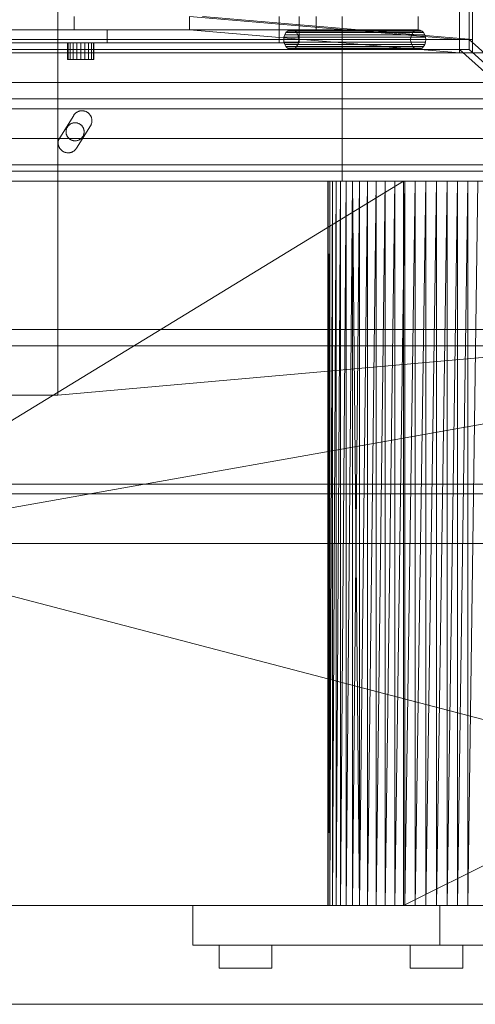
# Model space of a CAD drawing. Header units: millimetres. Extents: x -2233 to 65662, y -50530 to 6847.
# Tile 483 of 656: x 24913 to 25052, y -18460 to -18161. Entities that reach past the tile are written whole.
import ezdxf

# ---------------------------------------------------------------- set-up
doc = ezdxf.new("R2010")
doc.units = ezdxf.units.MM
for name, color, linetype, lineweight in [('superior_briquetadora', 7, 'Continuous', 0), ('superior_C02-briq', 7, 'Continuous', 0), ('superior_C05', 7, 'Continuous', 0)]:
    doc.layers.add(name, color=color, linetype=linetype, lineweight=lineweight)

msp = doc.modelspace()

# ---------------------------------------------------------------- linework, layer by layer
at = {"layer": 'superior_briquetadora'}
for p, q in [((25047.067, -18170), (25047.067, -17790)), ((25050.067, -18170), (25050.067, -17790)), ((25051.067, -18171), (25051.067, -17789)), ((25047.067, -18167), (25047.067, -17793)), ((25051.067, -17793), (25051.067, -18167)), ((24930.067, -18164), (24930.067, -18160)), ((25047.067, -18167), (24965.067, -18160)), ((24965.067, -18164), (24965.067, -18160)), ((25051.067, -18167), (24969.067, -18160)), ((24992.28, -18168), (24992.28, -18160)), ((24998.408, -18168), (24998.408, -18160)), ((25003.55, -18164), (25003.55, -18160)), ((25011.417, -18160), (25011.417, -18210)), ((25034.545, -18164), (25034.545, -18160)), ((24735.067, -18164), (24965.067, -18164)), ((24760.067, -18164), (24940.067, -18164)), ((24930.067, -18164), (24770.067, -18164)), ((25003.55, -18164), (24833.215, -18164)), ((24850.067, -18164), (25034.545, -18164)), ((24882.067, -18164), (24965.067, -18164)), ((24965.067, -18164), (24930.067, -18164)), ((24940.067, -18164), (24940.067, -18168)), ((24965.067, -18164), (25047.067, -18171)), ((24995.382, -18164.102), (24994.828, -18164.402)), ((24995.977, -18164), (24995.382, -18164.102)), ((24995.382, -18164.102), (25033.95, -18164.102)), ((24996.572, -18164.102), (24995.977, -18164)), ((24995.977, -18164), (25034.545, -18164)), ((24997.126, -18164.402), (24996.572, -18164.102)), ((24996.572, -18164.102), (25035.139, -18164.102)), ((25034.545, -18164), (25003.55, -18164)), ((25033.395, -18164.402), (25033.95, -18164.102)), ((25033.95, -18164.102), (25034.545, -18164)), ((25034.545, -18164), (25035.139, -18164.102)), ((25035.139, -18164.102), (25035.694, -18164.402)), ((24650.067, -18167), (25050.067, -18167)), ((24653.067, -18167), (25047.067, -18167)), ((24993.757, -18166.224), (24993.679, -18167)), ((24993.679, -18167), (24993.757, -18167.776)), ((24993.679, -18167), (25032.246, -18167)), ((24993.987, -18165.5), (24993.757, -18166.224)), ((24993.757, -18166.224), (25032.325, -18166.224)), ((24994.352, -18164.879), (24993.987, -18165.5)), ((24993.987, -18165.5), (25032.554, -18165.5)), ((24994.828, -18164.402), (24994.352, -18164.879)), ((24994.352, -18164.879), (25032.92, -18164.879)), ((24994.828, -18164.402), (25033.395, -18164.402)), ((24997.602, -18164.879), (24997.126, -18164.402)), ((24997.126, -18164.402), (25035.694, -18164.402)), ((24997.968, -18165.5), (24997.602, -18164.879)), ((24997.602, -18164.879), (25036.17, -18164.879)), ((24998.197, -18166.224), (24997.968, -18165.5)), ((24997.968, -18165.5), (25036.535, -18165.5)), ((24998.275, -18167), (24998.197, -18166.224)), ((24998.197, -18166.224), (25036.764, -18166.224)), ((24998.197, -18167.776), (24998.275, -18167)), ((24998.275, -18167), (25036.843, -18167)), ((25032.246, -18167), (25032.325, -18166.224)), ((25032.325, -18167.776), (25032.246, -18167)), ((25032.325, -18166.224), (25032.554, -18165.5)), ((25032.554, -18165.5), (25032.92, -18164.879)), ((25032.92, -18164.879), (25033.395, -18164.402)), ((25035.694, -18164.402), (25036.17, -18164.879)), ((25036.17, -18164.879), (25036.535, -18165.5)), ((25036.535, -18165.5), (25036.764, -18166.224)), ((25036.764, -18166.224), (25036.843, -18167)), ((25036.843, -18167), (25036.764, -18167.776)), ((25047.067, -18171), (25047.067, -18167)), ((25047.067, -18167), (25051.067, -18167)), ((25050.067, -18167), (25200.067, -18302)), ((25050.067, -18170), (25050.067, -18167)), ((24650.067, -18170), (25050.067, -18170)), ((24940.067, -18168), (24760.067, -18168)), ((24827.086, -18168), (24992.28, -18168)), ((24998.408, -18168), (24833.215, -18168)), ((24928.263, -18168), (24928.067, -18168)), ((24928.067, -18173), (24928.067, -18168)), ((24928.831, -18168), (24928.263, -18168)), ((24928.263, -18173), (24928.263, -18168)), ((24929.716, -18168), (24928.831, -18168)), ((24928.831, -18173), (24928.831, -18168)), ((24930.831, -18168), (24929.716, -18168)), ((24929.716, -18173), (24929.716, -18168)), ((24932.067, -18168), (24930.831, -18168)), ((24930.831, -18173), (24930.831, -18168)), ((24933.304, -18168), (24932.067, -18168)), ((24932.067, -18173), (24932.067, -18168)), ((24934.419, -18168), (24933.304, -18168)), ((24933.304, -18173), (24933.304, -18168)), ((24935.304, -18168), (24934.419, -18168)), ((24934.419, -18173), (24934.419, -18168)), ((24935.872, -18168), (24935.304, -18168)), ((24935.304, -18173), (24935.304, -18168)), ((24936.067, -18168), (24935.872, -18168)), ((24935.872, -18173), (24935.872, -18168)), ((24936.067, -18168), (24936.067, -18173)), ((24992.28, -18168), (24998.408, -18168)), ((24993.757, -18167.776), (24993.987, -18168.5)), ((24993.757, -18167.776), (25032.325, -18167.776)), ((24993.987, -18168.5), (24994.352, -18169.121)), ((24993.987, -18168.5), (25032.554, -18168.5)), ((24994.352, -18169.121), (24994.828, -18169.598)), ((24994.352, -18169.121), (25032.92, -18169.121)), ((24994.828, -18169.598), (24995.382, -18169.898)), ((24994.828, -18169.598), (25033.395, -18169.598)), ((24995.382, -18169.898), (24995.977, -18170)), ((24995.382, -18169.898), (25033.95, -18169.898)), ((24995.977, -18170), (24996.572, -18169.898)), ((25034.545, -18170), (24995.977, -18170)), ((24996.572, -18169.898), (24997.126, -18169.598)), ((24996.572, -18169.898), (25035.139, -18169.898)), ((24997.126, -18169.598), (24997.602, -18169.121)), ((24997.126, -18169.598), (25035.694, -18169.598)), ((24997.602, -18169.121), (24997.968, -18168.5)), ((24997.602, -18169.121), (25036.17, -18169.121)), ((24997.968, -18168.5), (24998.197, -18167.776)), ((24997.968, -18168.5), (25036.535, -18168.5)), ((24998.197, -18167.776), (25036.764, -18167.776)), ((25032.554, -18168.5), (25032.325, -18167.776)), ((25032.92, -18169.121), (25032.554, -18168.5)), ((25033.395, -18169.598), (25032.92, -18169.121)), ((25033.95, -18169.898), (25033.395, -18169.598)), ((25034.545, -18170), (25033.95, -18169.898)), ((25035.139, -18169.898), (25034.545, -18170)), ((25035.694, -18169.598), (25035.139, -18169.898)), ((25036.17, -18169.121), (25035.694, -18169.598)), ((25036.535, -18168.5), (25036.17, -18169.121)), ((25036.764, -18167.776), (25036.535, -18168.5)), ((25197.067, -18305), (25047.067, -18170)), ((25050.067, -18170), (25047.067, -18170)), ((25050.067, -18170), (25200.067, -18305)), ((24623.067, -18171), (25077.067, -18171)), ((25047.067, -18171), (24653.067, -18171)), ((24928.263, -18173), (24928.067, -18173)), ((24928.831, -18173), (24928.263, -18173)), ((24929.716, -18173), (24928.831, -18173)), ((24930.831, -18173), (24929.716, -18173)), ((24932.067, -18173), (24930.831, -18173)), ((24933.304, -18173), (24932.067, -18173)), ((24934.419, -18173), (24933.304, -18173)), ((24935.304, -18173), (24934.419, -18173)), ((24935.872, -18173), (24935.304, -18173)), ((24935.872, -18173), (24936.067, -18173)), ((25077.067, -18171), (25051.067, -18171)), ((25077.067, -18197), (24623.067, -18197)), ((23870.067, -18210), (25830.067, -18210)), ((25470.067, -18210), (24230.067, -18430)), ((25470.067, -18210), (24230.067, -18210)), ((25470.067, -18210), (24243.401, -18210)), ((25746.067, -18210), (24243.401, -18210)), ((24430.067, -18210), (25270.067, -18210)), ((24430.067, -18210), (25270.067, -18430)), ((25270.067, -18210), (24663.302, -18210)), ((24666.505, -18210), (25033.63, -18210)), ((25270.067, -18210), (24666.505, -18210)), ((25036.833, -18210), (24666.505, -18210)), ((24669.647, -18210), (25030.488, -18210)), ((24669.647, -18210), (25033.63, -18210)), ((25030.067, -18210), (24670.067, -18210)), ((24670.067, -18430), (25030.067, -18210)), ((24672.696, -18210), (25027.439, -18210)), ((24672.696, -18210), (25030.488, -18210)), ((24675.624, -18210), (25024.511, -18210)), ((25027.439, -18210), (24675.624, -18210)), ((24678.401, -18210), (25019.133, -18210)), ((24678.401, -18210), (25021.734, -18210)), ((24678.401, -18210), (25024.511, -18210)), ((24681.002, -18210), (25019.133, -18210)), ((24683.402, -18210), (25016.733, -18210)), ((25019.133, -18210), (24683.402, -18210)), ((24685.577, -18210), (25014.558, -18210)), ((25016.733, -18210), (24685.577, -18210)), ((24687.506, -18210), (25030.067, -18210)), ((24687.506, -18210), (25012.629, -18210)), ((24687.506, -18210), (25010.964, -18210)), ((24687.506, -18210), (25014.558, -18210)), ((24689.171, -18210), (25010.964, -18210)), ((24690.556, -18210), (25010.964, -18210)), ((24690.556, -18210), (25009.579, -18210)), ((25008.488, -18210), (24690.556, -18210)), ((24691.647, -18210), (25008.488, -18210)), ((25007.702, -18210), (24691.647, -18210)), ((24691.647, -18210), (25009.579, -18210)), ((24692.433, -18210), (25007.702, -18210)), ((24692.909, -18210), (25007.702, -18210)), ((24692.909, -18210), (25007.226, -18210)), ((25007.067, -18210), (24692.909, -18210)), ((24693.067, -18210), (25007.067, -18210)), ((24693.067, -18210), (25007.226, -18210)), ((25007.226, -18210), (25007.067, -18430)), ((25007.067, -18210), (25007.067, -18430)), ((25007.226, -18210), (25007.067, -18210)), ((25007.226, -18210), (25007.226, -18430)), ((25007.702, -18430), (25007.226, -18210)), ((25007.702, -18210), (25007.226, -18210)), ((25007.226, -18430), (25007.702, -18210)), ((25008.488, -18210), (25007.702, -18430)), ((25007.702, -18210), (25007.702, -18430)), ((25008.488, -18210), (25007.702, -18210)), ((25011.417, -18210), (25008.07, -18210)), ((25008.07, -18210), (25011.061, -18210)), ((25009.579, -18210), (25008.488, -18430)), ((25008.488, -18430), (25008.488, -18210)), ((25009.579, -18210), (25008.488, -18210)), ((25010.964, -18210), (25009.579, -18430)), ((25009.579, -18430), (25009.579, -18210)), ((25010.964, -18210), (25009.579, -18210)), ((25012.629, -18210), (25010.964, -18430)), ((25010.964, -18430), (25010.964, -18210)), ((25012.629, -18210), (25010.964, -18210)), ((25011.061, -18210), (25019.797, -18210)), ((25020.438, -18210), (25011.417, -18210)), ((25014.558, -18210), (25012.629, -18430)), ((25012.629, -18430), (25012.629, -18210)), ((25014.558, -18210), (25012.629, -18210)), ((25012.629, -18210), (25030.067, -18210)), ((25014.558, -18210), (25014.558, -18430)), ((25016.733, -18430), (25014.558, -18210)), ((25016.733, -18210), (25014.558, -18210)), ((25030.067, -18210), (25014.558, -18210)), ((25014.558, -18430), (25016.733, -18210)), ((25019.133, -18210), (25016.733, -18430)), ((25016.733, -18210), (25016.733, -18430)), ((25019.133, -18210), (25016.733, -18210)), ((25016.733, -18210), (25030.067, -18210)), ((25021.734, -18210), (25019.133, -18430)), ((25019.133, -18430), (25019.133, -18210)), ((25021.734, -18210), (25019.133, -18210)), ((25019.133, -18210), (25030.067, -18210)), ((25019.797, -18210), (25032.548, -18210)), ((25033.347, -18210), (25020.438, -18210)), ((25024.511, -18210), (25021.734, -18430)), ((25021.734, -18430), (25021.734, -18210)), ((25024.511, -18210), (25021.734, -18210)), ((25021.734, -18210), (25030.067, -18210)), ((25027.439, -18210), (25024.511, -18430)), ((25024.511, -18430), (25024.511, -18210)), ((25027.439, -18210), (25024.511, -18210)), ((25024.511, -18210), (25030.067, -18210)), ((25030.488, -18210), (25027.439, -18430)), ((25027.439, -18210), (25027.439, -18430)), ((25030.488, -18210), (25027.439, -18210)), ((25027.439, -18210), (25030.067, -18210)), ((25470.067, -18210), (25030.067, -18210)), ((25030.067, -18210), (25030.067, -18430)), ((25030.488, -18210), (25030.067, -18210)), ((25033.63, -18210), (25030.067, -18210)), ((25036.833, -18210), (25030.067, -18210)), ((25040.067, -18210), (25030.067, -18210)), ((25043.302, -18210), (25030.067, -18210)), ((25046.505, -18210), (25030.067, -18210)), ((25049.647, -18210), (25030.067, -18210)), ((25052.696, -18210), (25030.067, -18210)), ((25055.624, -18210), (25030.067, -18210)), ((25058.401, -18210), (25030.067, -18210)), ((25061.002, -18210), (25030.067, -18210)), ((25063.402, -18210), (25030.067, -18210)), ((25065.577, -18210), (25030.067, -18210)), ((25350.067, -18210), (25030.067, -18210)), ((25470.067, -18210), (25030.067, -18430)), ((25033.63, -18210), (25030.488, -18430)), ((25030.488, -18210), (25030.488, -18430)), ((25033.63, -18210), (25030.488, -18210)), ((25032.548, -18210), (25046.788, -18210)), ((25047.587, -18210), (25033.347, -18210)), ((25036.833, -18210), (25033.63, -18430)), ((25033.63, -18210), (25033.63, -18430)), ((25036.833, -18210), (25033.63, -18210)), ((25040.067, -18210), (25036.833, -18430)), ((25036.833, -18210), (25036.833, -18430)), ((25040.067, -18210), (25036.833, -18210)), ((25036.833, -18210), (25270.067, -18210)), ((25043.302, -18210), (25040.067, -18430)), ((25040.067, -18210), (25040.067, -18430)), ((25043.302, -18210), (25040.067, -18210)), ((25040.067, -18210), (25270.067, -18210)), ((25046.505, -18210), (25043.302, -18430)), ((25043.302, -18210), (25043.302, -18430)), ((25046.505, -18210), (25043.302, -18210)), ((25043.302, -18210), (25270.067, -18210)), ((25049.647, -18210), (25046.505, -18430)), ((25046.505, -18210), (25046.505, -18430)), ((25049.647, -18210), (25046.505, -18210)), ((25046.505, -18210), (25270.067, -18210)), ((25046.788, -18210), (25059.697, -18210)), ((25060.338, -18210), (25047.587, -18210)), ((25052.696, -18210), (25049.647, -18430)), ((25049.647, -18210), (25049.647, -18430)), ((25052.696, -18210), (25049.647, -18210)), ((25049.647, -18210), (25270.067, -18210)), ((24570.067, -18255), (25130.067, -18255)), ((25130.067, -18260), (24570.067, -18260)), ((25200.067, -18302), (24500.067, -18302)), ((25200.067, -18305), (24500.067, -18305)), ((23750.067, -18320), (25950.067, -18320)), ((24150.067, -18320), (25800.067, -18320)), ((24150.067, -18320), (25950.067, -18320)), ((23750.067, -18430), (25950.067, -18430)), ((25830.067, -18430), (23870.067, -18430)), ((23900.067, -18430), (25800.067, -18430)), ((23954.067, -18430), (25456.734, -18430)), ((24230.067, -18430), (25470.067, -18430)), ((24230.067, -18430), (25456.734, -18430)), ((24430.067, -18430), (25036.833, -18430)), ((25270.067, -18430), (24430.067, -18430)), ((24430.067, -18430), (25033.63, -18430)), ((24663.302, -18430), (25033.63, -18430)), ((25030.488, -18430), (24666.505, -18430)), ((25033.63, -18430), (24666.505, -18430)), ((25027.439, -18430), (24669.647, -18430)), ((25030.488, -18430), (24669.647, -18430)), ((24670.067, -18430), (25030.067, -18430)), ((24672.696, -18430), (25024.511, -18430)), ((25027.439, -18430), (24672.696, -18430)), ((25021.734, -18430), (24675.624, -18430)), ((25024.511, -18430), (24675.624, -18430)), ((25021.734, -18430), (24678.401, -18430)), ((25016.733, -18430), (24681.002, -18430)), ((25019.133, -18430), (24681.002, -18430)), ((25021.734, -18430), (24681.002, -18430)), ((24683.402, -18430), (25014.558, -18430)), ((25016.733, -18430), (24683.402, -18430)), ((24685.577, -18430), (25012.629, -18430)), ((25014.558, -18430), (24685.577, -18430)), ((24687.506, -18430), (25012.629, -18430)), ((25010.964, -18430), (24687.506, -18430)), ((24687.506, -18430), (25030.067, -18430)), ((24689.171, -18430), (25010.964, -18430)), ((25009.579, -18430), (24689.171, -18430)), ((24690.556, -18430), (25009.579, -18430)), ((25008.488, -18430), (24690.556, -18430)), ((25008.488, -18430), (24691.647, -18430)), ((24692.433, -18430), (25008.488, -18430)), ((25007.702, -18430), (24692.433, -18430)), ((25007.226, -18430), (24692.433, -18430)), ((25007.226, -18430), (24692.909, -18430)), ((24692.909, -18430), (25007.067, -18430)), ((24693.067, -18430), (25007.226, -18430)), ((25007.067, -18430), (24693.067, -18430)), ((24966.067, -18430), (24968.589, -18430)), ((24966.067, -18430), (24966.067, -18442)), ((24968.589, -18430), (24975.982, -18430)), ((24975.982, -18430), (24987.742, -18430)), ((24987.742, -18430), (25003.067, -18430)), ((25003.067, -18430), (25020.915, -18430)), ((25007.067, -18430), (25007.226, -18430)), ((25007.226, -18430), (25007.702, -18430)), ((25007.702, -18430), (25008.488, -18430)), ((25008.488, -18430), (25009.579, -18430)), ((25009.579, -18430), (25010.964, -18430)), ((25010.964, -18430), (25012.629, -18430)), ((25012.629, -18430), (25014.558, -18430)), ((25012.629, -18430), (25030.067, -18430)), ((25014.558, -18430), (25016.733, -18430)), ((25014.558, -18430), (25030.067, -18430)), ((25016.733, -18430), (25019.133, -18430)), ((25016.733, -18430), (25030.067, -18430)), ((25019.133, -18430), (25021.734, -18430)), ((25019.133, -18430), (25030.067, -18430)), ((25020.915, -18430), (25040.067, -18430)), ((25021.734, -18430), (25024.511, -18430)), ((25021.734, -18430), (25030.067, -18430)), ((25024.511, -18430), (25027.439, -18430)), ((25024.511, -18430), (25030.067, -18430)), ((25027.439, -18430), (25030.488, -18430)), ((25027.439, -18430), (25030.067, -18430)), ((25030.067, -18430), (25470.067, -18430)), ((25350.067, -18430), (25030.067, -18430)), ((25063.402, -18430), (25030.067, -18430)), ((25030.067, -18430), (25065.577, -18430)), ((25061.002, -18430), (25030.067, -18430)), ((25058.401, -18430), (25030.067, -18430)), ((25055.624, -18430), (25030.067, -18430)), ((25052.696, -18430), (25030.067, -18430)), ((25049.647, -18430), (25030.067, -18430)), ((25046.505, -18430), (25030.067, -18430)), ((25043.302, -18430), (25030.067, -18430)), ((25040.067, -18430), (25030.067, -18430)), ((25036.833, -18430), (25030.067, -18430)), ((25033.63, -18430), (25030.067, -18430)), ((25030.488, -18430), (25030.067, -18430)), ((25030.488, -18430), (25033.63, -18430)), ((25033.63, -18430), (25036.833, -18430)), ((25036.833, -18430), (25040.067, -18430)), ((25270.067, -18430), (25036.833, -18430)), ((25040.067, -18430), (25059.22, -18430)), ((25040.067, -18430), (25043.302, -18430)), ((25270.067, -18430), (25040.067, -18430)), ((25041.067, -18430), (25042.014, -18430)), ((25041.067, -18430), (25041.067, -18442)), ((25042.014, -18430), (25044.844, -18430)), ((25043.302, -18430), (25046.505, -18430)), ((25270.067, -18430), (25043.302, -18430)), ((25044.844, -18430), (25049.533, -18430)), ((25046.505, -18430), (25049.647, -18430)), ((25270.067, -18430), (25046.505, -18430)), ((25049.533, -18430), (25056.039, -18430)), ((25049.647, -18430), (25052.696, -18430)), ((25270.067, -18430), (25049.647, -18430)), ((24966.067, -18442), (24968.589, -18442)), ((24968.589, -18442), (24975.982, -18442)), ((24974.067, -18442), (24974.86, -18442)), ((24974.067, -18442), (24974.067, -18449)), ((24974.86, -18442), (24977.08, -18442)), ((24975.982, -18442), (24987.742, -18442)), ((24977.08, -18442), (24980.287, -18442)), ((24980.287, -18442), (24983.848, -18442)), ((24983.848, -18442), (24987.055, -18442)), ((24987.055, -18442), (24989.275, -18442)), ((24987.742, -18442), (25003.067, -18442)), ((24989.275, -18442), (24990.067, -18442)), ((24990.067, -18442), (24990.067, -18449)), ((25003.067, -18442), (25020.915, -18442)), ((25020.915, -18442), (25040.067, -18442)), ((25032.86, -18442), (25032.067, -18442)), ((25032.067, -18442), (25032.067, -18449)), ((25035.08, -18442), (25032.86, -18442)), ((25038.287, -18442), (25035.08, -18442)), ((25041.848, -18442), (25038.287, -18442)), ((25040.067, -18442), (25059.22, -18442)), ((25041.067, -18442), (25042.014, -18442)), ((25045.055, -18442), (25041.848, -18442)), ((25042.014, -18442), (25044.844, -18442)), ((25044.844, -18442), (25049.533, -18442)), ((25047.275, -18442), (25045.055, -18442)), ((25048.067, -18442), (25047.275, -18442)), ((25048.067, -18442), (25048.067, -18449)), ((25049.533, -18442), (25056.039, -18442)), ((24974.067, -18449), (24974.86, -18449)), ((24974.86, -18449), (24977.08, -18449)), ((24977.08, -18449), (24980.287, -18449)), ((24980.287, -18449), (24983.848, -18449)), ((24983.848, -18449), (24987.055, -18449)), ((24987.055, -18449), (24989.275, -18449)), ((24989.275, -18449), (24990.067, -18449)), ((25032.067, -18449), (25032.86, -18449)), ((25032.86, -18449), (25035.08, -18449)), ((25035.08, -18449), (25038.287, -18449)), ((25038.287, -18449), (25041.848, -18449)), ((25041.848, -18449), (25045.055, -18449)), ((25045.055, -18449), (25047.275, -18449)), ((25047.275, -18449), (25048.067, -18449)), ((23750.067, -18460), (25950.067, -18460)), ((23900.067, -18460), (25800.067, -18460))]:
    msp.add_line(p, q, dxfattribs=at)
at = {"layer": 'superior_C02-briq'}
for p, q in [((24925.067, -18275), (24925.067, -17725)), ((25150.067, -18255), (24550.067, -18255)), ((24925.067, -18275), (25150.067, -18255)), ((24775.067, -18275), (24925.067, -18275))]:
    msp.add_line(p, q, dxfattribs=at)
at = {"layer": 'superior_C05'}
for p, q in [((24250.067, -18180), (26750.067, -18180)), ((24310.067, -18185), (26690.067, -18185)), ((24310.067, -18188), (26690.067, -18188)), ((24925.651, -18196.795), (24929.901, -18190.017)), ((24929.901, -18190.017), (24929.983, -18189.893)), ((24930.071, -18189.773), (24929.983, -18189.893)), ((24930.165, -18189.658), (24930.071, -18189.773)), ((24930.265, -18189.547), (24930.165, -18189.658)), ((24930.37, -18189.442), (24930.265, -18189.547)), ((24930.48, -18189.342), (24930.37, -18189.442)), ((24930.595, -18189.247), (24930.48, -18189.342)), ((24930.715, -18189.158), (24930.595, -18189.247)), ((24930.839, -18189.076), (24930.715, -18189.158)), ((24930.967, -18188.999), (24930.839, -18189.076)), ((24931.098, -18188.929), (24930.967, -18188.999)), ((24931.233, -18188.866), (24931.098, -18188.929)), ((24931.371, -18188.809), (24931.233, -18188.866)), ((24931.511, -18188.759), (24931.371, -18188.809)), ((24931.654, -18188.717), (24931.511, -18188.759)), ((24931.798, -18188.681), (24931.654, -18188.717)), ((24931.944, -18188.653), (24931.798, -18188.681)), ((24932.092, -18188.632), (24931.944, -18188.653)), ((24932.24, -18188.618), (24932.092, -18188.632)), ((24932.389, -18188.612), (24932.24, -18188.618)), ((24932.538, -18188.613), (24932.389, -18188.612)), ((24932.687, -18188.621), (24932.538, -18188.613)), ((24932.835, -18188.637), (24932.687, -18188.621)), ((24932.982, -18188.66), (24932.835, -18188.637)), ((24933.128, -18188.69), (24932.982, -18188.66)), ((24933.272, -18188.728), (24933.128, -18188.69)), ((24933.414, -18188.773), (24933.272, -18188.728)), ((24933.553, -18188.824), (24933.414, -18188.773)), ((24933.69, -18188.883), (24933.553, -18188.824)), ((24933.824, -18188.948), (24933.69, -18188.883)), ((24933.955, -18189.02), (24933.824, -18188.948)), ((24934.081, -18189.098), (24933.955, -18189.02)), ((24934.204, -18189.183), (24934.081, -18189.098)), ((24934.322, -18189.273), (24934.204, -18189.183)), ((24934.436, -18189.369), (24934.322, -18189.273)), ((24934.545, -18189.471), (24934.436, -18189.369)), ((24934.648, -18189.578), (24934.545, -18189.471)), ((24934.747, -18189.69), (24934.648, -18189.578)), ((24934.839, -18189.807), (24934.747, -18189.69)), ((24934.926, -18189.928), (24934.839, -18189.807)), ((24935.006, -18190.053), (24934.926, -18189.928)), ((24935.08, -18190.182), (24935.006, -18190.053)), ((24935.148, -18190.315), (24935.08, -18190.182)), ((24935.209, -18190.451), (24935.148, -18190.315)), ((24935.263, -18190.589), (24935.209, -18190.451)), ((24935.31, -18190.731), (24935.263, -18190.589)), ((24935.35, -18190.874), (24935.31, -18190.731)), ((24935.383, -18191.019), (24935.35, -18190.874)), ((24935.409, -18191.166), (24935.383, -18191.019)), ((24935.428, -18191.314), (24935.409, -18191.166)), ((24927.69, -18194.189), (24927.653, -18194.321)), ((24927.733, -18194.059), (24927.69, -18194.189)), ((24927.783, -18193.932), (24927.733, -18194.059)), ((24927.84, -18193.807), (24927.783, -18193.932)), ((24927.902, -18193.685), (24927.84, -18193.807)), ((24927.971, -18193.566), (24927.902, -18193.685)), ((24928.045, -18193.451), (24927.971, -18193.566)), ((24928.125, -18193.34), (24928.045, -18193.451)), ((24928.211, -18193.232), (24928.125, -18193.34)), ((24928.302, -18193.13), (24928.211, -18193.232)), ((24928.397, -18193.031), (24928.302, -18193.13)), ((24928.498, -18192.938), (24928.397, -18193.031)), ((24928.603, -18192.85), (24928.498, -18192.938)), ((24928.712, -18192.767), (24928.603, -18192.85)), ((24928.825, -18192.69), (24928.712, -18192.767)), ((24928.942, -18192.618), (24928.825, -18192.69)), ((24929.063, -18192.553), (24928.942, -18192.618)), ((24929.186, -18192.493), (24929.063, -18192.553)), ((24929.313, -18192.44), (24929.186, -18192.493)), ((24929.442, -18192.393), (24929.313, -18192.44)), ((24929.573, -18192.353), (24929.442, -18192.393)), ((24929.706, -18192.319), (24929.573, -18192.353)), ((24929.84, -18192.292), (24929.706, -18192.319)), ((24929.976, -18192.271), (24929.84, -18192.292)), ((24930.112, -18192.258), (24929.976, -18192.271)), ((24930.249, -18192.251), (24930.112, -18192.258)), ((24930.386, -18192.251), (24930.249, -18192.251)), ((24930.523, -18192.258), (24930.386, -18192.251)), ((24930.659, -18192.271), (24930.523, -18192.258)), ((24930.795, -18192.292), (24930.659, -18192.271)), ((24930.734, -18199.983), (24934.984, -18193.205)), ((24930.929, -18192.319), (24930.795, -18192.292)), ((24931.062, -18192.353), (24930.929, -18192.319)), ((24931.193, -18192.393), (24931.062, -18192.353)), ((24931.322, -18192.44), (24931.193, -18192.393)), ((24931.449, -18192.493), (24931.322, -18192.44)), ((24931.572, -18192.553), (24931.449, -18192.493)), ((24931.692, -18192.618), (24931.572, -18192.553)), ((24931.809, -18192.69), (24931.692, -18192.618)), ((24931.923, -18192.767), (24931.809, -18192.69)), ((24932.032, -18192.85), (24931.923, -18192.767)), ((24932.137, -18192.938), (24932.032, -18192.85)), ((24932.238, -18193.031), (24932.137, -18192.938)), ((24932.333, -18193.13), (24932.238, -18193.031)), ((24932.424, -18193.232), (24932.333, -18193.13)), ((24932.51, -18193.34), (24932.424, -18193.232)), ((24932.59, -18193.451), (24932.51, -18193.34)), ((24932.664, -18193.566), (24932.59, -18193.451)), ((24932.733, -18193.685), (24932.664, -18193.566)), ((24932.795, -18193.807), (24932.733, -18193.685)), ((24932.852, -18193.932), (24932.795, -18193.807)), ((24932.902, -18194.059), (24932.852, -18193.932)), ((24932.945, -18194.189), (24932.902, -18194.059)), ((24932.982, -18194.321), (24932.945, -18194.189)), ((24934.984, -18193.205), (24935.056, -18193.085)), ((24935.056, -18193.085), (24935.122, -18192.961)), ((24935.122, -18192.961), (24935.182, -18192.835)), ((24935.182, -18192.835), (24935.236, -18192.705)), ((24935.236, -18192.705), (24935.284, -18192.574)), ((24935.284, -18192.574), (24935.326, -18192.44)), ((24935.326, -18192.44), (24935.361, -18192.305)), ((24935.361, -18192.305), (24935.39, -18192.168)), ((24935.39, -18192.168), (24935.413, -18192.03)), ((24935.413, -18192.03), (24935.429, -18191.891)), ((24935.439, -18191.462), (24935.428, -18191.314)), ((24935.429, -18191.891), (24935.439, -18191.751)), ((24935.442, -18191.611), (24935.439, -18191.462)), ((24935.442, -18191.611), (24935.439, -18191.751)), ((24925.442, -18197.192), (24925.385, -18197.33)), ((24925.505, -18197.056), (24925.442, -18197.192)), ((24925.575, -18196.924), (24925.505, -18197.056)), ((24925.651, -18196.795), (24925.575, -18196.924)), ((24927.571, -18194.863), (24927.567, -18195)), ((24927.567, -18195), (24927.571, -18195.137)), ((24927.581, -18194.726), (24927.571, -18194.863)), ((24927.571, -18195.137), (24927.581, -18195.274)), ((24927.598, -18194.59), (24927.581, -18194.726)), ((24927.581, -18195.274), (24927.598, -18195.41)), ((24927.622, -18194.455), (24927.598, -18194.59)), ((24927.598, -18195.41), (24927.622, -18195.545)), ((24927.653, -18194.321), (24927.622, -18194.455)), ((24927.622, -18195.545), (24927.653, -18195.679)), ((24927.653, -18195.679), (24927.69, -18195.811)), ((24927.69, -18195.811), (24927.733, -18195.941)), ((24927.733, -18195.941), (24927.783, -18196.068)), ((24927.783, -18196.068), (24927.84, -18196.193)), ((24927.84, -18196.193), (24927.902, -18196.315)), ((24927.902, -18196.315), (24927.971, -18196.434)), ((24927.971, -18196.434), (24928.045, -18196.549)), ((24928.045, -18196.549), (24928.125, -18196.66)), ((24928.125, -18196.66), (24928.211, -18196.768)), ((24928.211, -18196.768), (24928.302, -18196.87)), ((24928.302, -18196.87), (24928.397, -18196.969)), ((24928.397, -18196.969), (24928.498, -18197.062)), ((24928.498, -18197.062), (24928.603, -18197.15)), ((24928.603, -18197.15), (24928.712, -18197.233)), ((24931.923, -18197.233), (24932.032, -18197.15)), ((24932.032, -18197.15), (24932.137, -18197.062)), ((24932.137, -18197.062), (24932.238, -18196.969)), ((24932.238, -18196.969), (24932.333, -18196.87)), ((24932.333, -18196.87), (24932.424, -18196.768)), ((24932.424, -18196.768), (24932.51, -18196.66)), ((24932.51, -18196.66), (24932.59, -18196.549)), ((24932.59, -18196.549), (24932.664, -18196.434)), ((24932.664, -18196.434), (24932.733, -18196.315)), ((24932.733, -18196.315), (24932.795, -18196.193)), ((24932.795, -18196.193), (24932.852, -18196.068)), ((24932.852, -18196.068), (24932.902, -18195.941)), ((24932.902, -18195.941), (24932.945, -18195.811)), ((24932.945, -18195.811), (24932.982, -18195.679)), ((24933.013, -18194.455), (24932.982, -18194.321)), ((24932.982, -18195.679), (24933.013, -18195.545)), ((24933.037, -18194.59), (24933.013, -18194.455)), ((24933.013, -18195.545), (24933.037, -18195.41)), ((24933.054, -18194.726), (24933.037, -18194.59)), ((24933.037, -18195.41), (24933.054, -18195.274)), ((24933.064, -18194.863), (24933.054, -18194.726)), ((24933.054, -18195.274), (24933.064, -18195.137)), ((24933.067, -18195), (24933.064, -18194.863)), ((24933.067, -18195), (24933.064, -18195.137)), ((24925.198, -18198.205), (24925.193, -18198.354)), ((24925.193, -18198.354), (24925.195, -18198.504)), ((24925.195, -18198.504), (24925.204, -18198.653)), ((24925.211, -18198.056), (24925.198, -18198.205)), ((24925.204, -18198.653), (24925.221, -18198.802)), ((24925.231, -18197.908), (24925.211, -18198.056)), ((24925.221, -18198.802), (24925.245, -18198.949)), ((24925.259, -18197.761), (24925.231, -18197.908)), ((24925.245, -18198.949), (24925.277, -18199.096)), ((24925.294, -18197.615), (24925.259, -18197.761)), ((24925.277, -18199.096), (24925.316, -18199.24)), ((24925.336, -18197.472), (24925.294, -18197.615)), ((24925.316, -18199.24), (24925.362, -18199.382)), ((24925.385, -18197.33), (24925.336, -18197.472)), ((24925.362, -18199.382), (24925.415, -18199.522)), ((24925.415, -18199.522), (24925.475, -18199.659)), ((24925.475, -18199.659), (24925.542, -18199.793)), ((24925.542, -18199.793), (24925.615, -18199.924)), ((24925.615, -18199.924), (24925.695, -18200.05)), ((24925.695, -18200.05), (24925.78, -18200.173)), ((24925.78, -18200.173), (24925.872, -18200.291)), ((24928.712, -18197.233), (24928.825, -18197.31)), ((24928.825, -18197.31), (24928.942, -18197.382)), ((24928.942, -18197.382), (24929.063, -18197.447)), ((24929.063, -18197.447), (24929.186, -18197.507)), ((24929.186, -18197.507), (24929.313, -18197.56)), ((24929.313, -18197.56), (24929.442, -18197.607)), ((24929.442, -18197.607), (24929.573, -18197.647)), ((24929.573, -18197.647), (24929.706, -18197.681)), ((24929.706, -18197.681), (24929.84, -18197.708)), ((24929.84, -18197.708), (24929.976, -18197.729)), ((24929.976, -18197.729), (24930.112, -18197.742)), ((24930.112, -18197.742), (24930.249, -18197.749)), ((24930.249, -18197.749), (24930.386, -18197.749)), ((24930.386, -18197.749), (24930.523, -18197.742)), ((24930.523, -18197.742), (24930.659, -18197.729)), ((24930.563, -18200.228), (24930.652, -18200.107)), ((24930.652, -18200.107), (24930.734, -18199.983)), ((24930.659, -18197.729), (24930.795, -18197.708)), ((24930.795, -18197.708), (24930.929, -18197.681)), ((24930.929, -18197.681), (24931.062, -18197.647)), ((24931.062, -18197.647), (24931.193, -18197.607)), ((24931.193, -18197.607), (24931.322, -18197.56)), ((24931.322, -18197.56), (24931.449, -18197.507)), ((24931.449, -18197.507), (24931.572, -18197.447)), ((24931.572, -18197.447), (24931.692, -18197.382)), ((24931.692, -18197.382), (24931.809, -18197.31)), ((24931.809, -18197.31), (24931.923, -18197.233)), ((24925.872, -18200.291), (24925.97, -18200.404)), ((24925.97, -18200.404), (24926.073, -18200.512)), ((24926.073, -18200.512), (24926.182, -18200.615)), ((24926.182, -18200.615), (24926.295, -18200.713)), ((24926.295, -18200.713), (24926.413, -18200.804)), ((24926.413, -18200.804), (24926.536, -18200.89)), ((24926.536, -18200.89), (24926.663, -18200.969)), ((24926.663, -18200.969), (24926.793, -18201.043)), ((24926.793, -18201.043), (24926.927, -18201.109)), ((24926.927, -18201.109), (24927.064, -18201.169)), ((24927.064, -18201.169), (24927.204, -18201.221)), ((24927.204, -18201.221), (24927.347, -18201.267)), ((24927.347, -18201.267), (24927.491, -18201.306)), ((24927.491, -18201.306), (24927.638, -18201.337)), ((24927.638, -18201.337), (24927.785, -18201.361)), ((24927.785, -18201.361), (24927.934, -18201.378)), ((24927.934, -18201.378), (24928.083, -18201.387)), ((24928.083, -18201.387), (24928.233, -18201.389)), ((24928.233, -18201.389), (24928.382, -18201.383)), ((24928.382, -18201.383), (24928.531, -18201.37)), ((24928.531, -18201.37), (24928.679, -18201.349)), ((24928.679, -18201.349), (24928.826, -18201.321)), ((24928.826, -18201.321), (24928.972, -18201.286)), ((24928.972, -18201.286), (24929.115, -18201.243)), ((24929.115, -18201.243), (24929.256, -18201.194)), ((24929.256, -18201.194), (24929.395, -18201.137)), ((24929.395, -18201.137), (24929.53, -18201.074)), ((24929.53, -18201.074), (24929.662, -18201.004)), ((24929.662, -18201.004), (24929.791, -18200.928)), ((24929.791, -18200.928), (24929.916, -18200.845)), ((24929.916, -18200.845), (24930.036, -18200.756)), ((24930.036, -18200.756), (24930.152, -18200.661)), ((24930.152, -18200.661), (24930.262, -18200.56)), ((24930.262, -18200.56), (24930.368, -18200.455)), ((24930.368, -18200.455), (24930.468, -18200.344)), ((24930.468, -18200.344), (24930.563, -18200.228)), ((24300.067, -18205), (26700.067, -18205)), ((24310.067, -18205), (26690.067, -18205)), ((24900.317, -18205), (25499.567, -18205)), ((24310.067, -18207), (26690.067, -18207)), ((24310.067, -18210), (26690.067, -18210))]:
    msp.add_line(p, q, dxfattribs=at)

doc.saveas('drawing.dxf')
